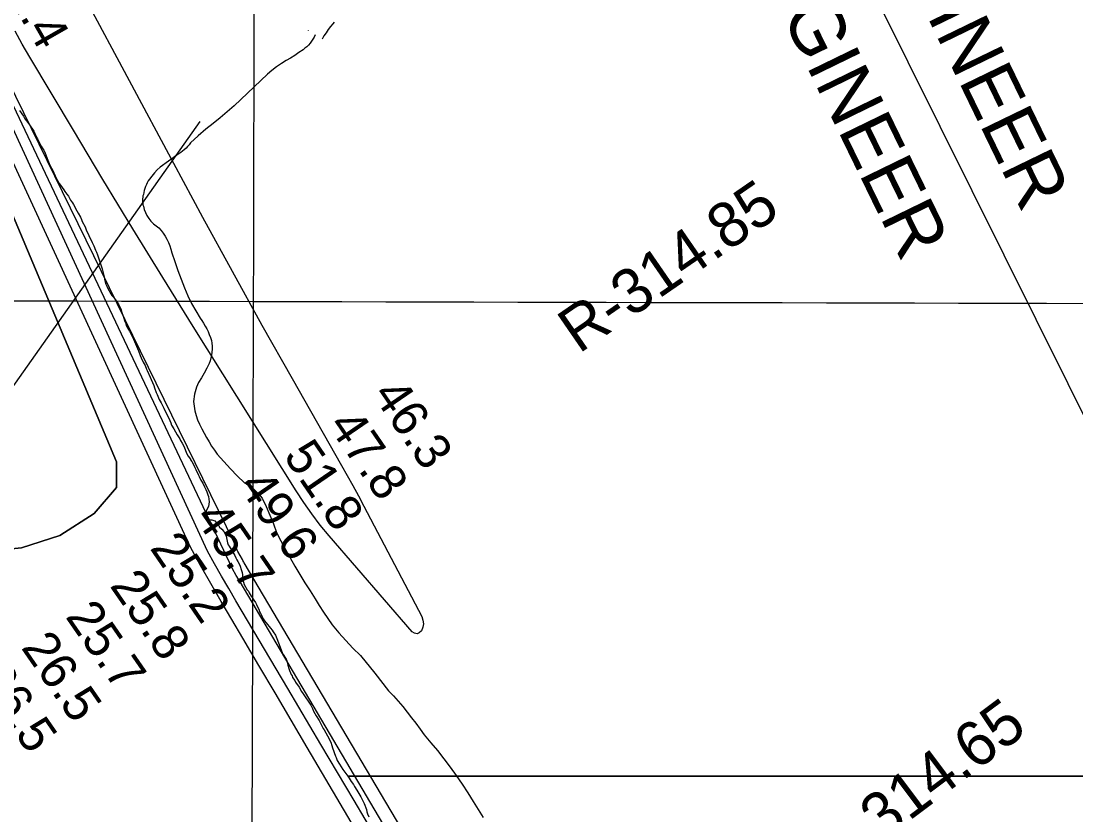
# Model space of a CAD drawing. Extents: x 3172231 to 3210228, y 940198 to 965780.
# Drawn here: x 3191724 to 3193675, y 950801 to 952269 of the extents above; entities that cross this region are included whole.
import ezdxf

# ---------------------------------------------------------------- set-up
doc = ezdxf.new("R2010")
doc.units = 0
for name, color, linetype in [('V-GRID-MAJR', 7, 'Continuous'), ('V-RIVR-RANG', 7, 'Continuous'), ('V-RIVR-RANG-IDEN', 7, 'Continuous'), ('V-ROAD-CNTR', 7, 'Continuous'), ('V-SITE-VEGE', 7, 'Continuous'), ('V-TOPO-BNDY', 7, 'Continuous'), ('V-TOPO-DPTH', 7, 'Continuous'), ('V-TOPO-GNAM-IDEN', 7, 'Continuous'), ('V-TOPO-MAJR', 7, 'Continuous'), ('V-TOPO-MINR', 7, 'Continuous')]:
    doc.layers.add(name, color=color, linetype=linetype)

msp = doc.modelspace()

# ---------------------------------------------------------------- linework, layer by layer
at = {"layer": 'V-GRID-MAJR'}
for points in [[(3192138.65, 945691.144), (3192153.634, 951750.897), (3192168.626, 957814.116), (3192183.618, 963877.385), (3192183.626, 963880.798)], [(3176504.317, 951793.007), (3181720.753, 951778.211), (3186937.193, 951764.175), (3192153.634, 951750.897), (3197370.077, 951738.379), (3202586.522, 951726.618), (3207802.969, 951715.617)]]:
    msp.add_spline(points, degree=3, dxfattribs=at)
at = {"layer": 'V-RIVR-RANG'}
msp.add_lwpolyline([(3189710.254, 948762.817), (3192054.86, 952083.494)], dxfattribs=at)
at = {"layer": 'V-ROAD-CNTR'}
msp.add_line((3192254.686, 952251.549), (3192254.509, 952251.251), dxfattribs=at)
for points in [[(3192302.744, 952267.396), (3192300.131, 952264.391), (3192295.78, 952259.015), (3192291.628, 952253.493), (3192287.679, 952247.83), (3192283.939, 952242.034), (3192280.279, 952235.893)], [(3192267.394, 952243.572), (3192265.45, 952239.593), (3192263.239, 952235.722), (3192260.769, 952231.989), (3192258.051, 952228.417), (3192255.108, 952225.032), (3192251.954, 952221.853), (3192248.616, 952218.9), (3192245.114, 952216.186), (3192237.561, 952210.913), (3192229.877, 952205.825), (3192222.07, 952200.931), (3192214.146, 952196.233), (3192205.024, 952190.623), (3192196.183, 952184.561), (3192187.653, 952178.065), (3192179.469, 952171.163), (3192117.929, 952112.476), (3192105.02, 952101.447), (3192091.942, 952090.617), (3192078.702, 952079.986), (3192065.301, 952069.562), (3192050.943, 952056.977), (3192037.037, 952043.888), (3192034.442, 952040.533), (3192031.657, 952037.31), (3192028.687, 952034.236), (3192025.552, 952031.324), (3192022.261, 952028.587), (3192018.83, 952026.042), (3192015.277, 952023.695), (3192011.615, 952021.555), (3191981.114, 951998.955), (3191975.564, 951993.886), (3191970.342, 951988.461), (3191965.474, 951982.71), (3191960.995, 951976.671), (3191958.922, 951973.517), (3191957.022, 951970.232), (3191955.305, 951966.834), (3191953.784, 951963.338), (3191952.465, 951959.762), (3191951.353, 951956.123), (3191950.454, 951952.439), (3191949.766, 951948.726), (3191949.049, 951946.102), (3191948.527, 951943.409), (3191948.209, 951940.667), (3191948.101, 951937.902), (3191948.205, 951935.135), (3191948.518, 951932.393), (3191949.034, 951929.698), (3191949.747, 951927.072), (3191951.281, 951921.059), (3191953.472, 951915.138), (3191956.311, 951909.42), (3191959.768, 951904.01), (3191963.786, 951899), (3191968.294, 951894.478), (3191973.199, 951890.505), (3191978.403, 951887.126), (3191982.65, 951882.176), (3191986.587, 951876.923), (3191990.183, 951871.395), (3191993.408, 951865.628), (3191996.245, 951859.658), (3191998.672, 951853.528), (3192000.677, 951847.278), (3192002.256, 951840.95), (3192007.82, 951824.537), (3192013.61, 951808.198), (3192019.617, 951791.941), (3192025.843, 951775.768), (3192032.103, 951761.317), (3192039.044, 951747.159), (3192046.64, 951733.346), (3192054.869, 951719.917), (3192058.203, 951715.184), (3192061.345, 951710.302), (3192064.277, 951705.278), (3192066.995, 951700.129), (3192069.492, 951694.872), (3192071.759, 951689.514), (3192073.788, 951684.075), (3192075.582, 951678.57), (3192076.488, 951673.286), (3192076.993, 951667.9), (3192077.082, 951662.458), (3192076.75, 951657.011), (3192075.996, 951651.604), (3192074.833, 951646.287), (3192073.272, 951641.11), (3192071.339, 951636.109), (3192066.923, 951627.03), (3192062.186, 951618.107), (3192057.136, 951609.356), (3192051.783, 951600.793), (3192049.855, 951596.666), (3192048.145, 951592.427), (3192046.661, 951588.085), (3192045.409, 951583.666)], [(3192045.409, 951583.666), (3192044.398, 951579.187), (3192043.632, 951574.665), (3192043.107, 951570.122), (3192042.831, 951565.578), (3192043.705, 951557.005), (3192045.159, 951548.481), (3192047.191, 951540.072), (3192049.776, 951531.837), (3192053.693, 951523.524), (3192057.806, 951515.295), (3192062.111, 951507.16), (3192066.604, 951499.124), (3192071.282, 951491.194), (3192076.142, 951483.377), (3192081.178, 951475.677), (3192086.386, 951468.103), (3192098.432, 951454.492), (3192110.822, 951441.188), (3192123.547, 951428.2), (3192136.59, 951415.543), (3192141.329, 951412.844), (3192145.929, 951409.862), (3192150.365, 951406.614), (3192154.615, 951403.11), (3192158.653, 951399.366), (3192162.467, 951395.401), (3192166.032, 951391.242), (3192169.34, 951386.904), (3192176.887, 951371.45), (3192183.856, 951355.711), (3192190.234, 951339.722), (3192196.003, 951323.518), (3192204.238, 951307.72), (3192212.692, 951292.03), (3192221.361, 951276.457), (3192230.243, 951261.001), (3192239.336, 951245.67), (3192248.638, 951230.465), (3192258.147, 951215.392), (3192267.859, 951200.456), (3192275.215, 951188.268), (3192282.867, 951176.255), (3192290.801, 951164.43), (3192299.015, 951152.799), (3192311.35, 951137.9), (3192324.212, 951123.433), (3192337.575, 951109.427), (3192351.409, 951095.914), (3192377.687, 951063.494), (3192403.465, 951030.679), (3192412.364, 951021.074), (3192421.074, 951011.29), (3192429.594, 951001.333), (3192437.915, 950991.208), (3192446.037, 950980.919), (3192453.95, 950970.474), (3192461.653, 950959.877), (3192469.14, 950949.14), (3192481.689, 950934.667), (3192493.915, 950919.903), (3192505.81, 950904.856), (3192517.363, 950889.541), (3192528.565, 950873.966), (3192539.407, 950858.145), (3192549.885, 950842.093), (3192559.986, 950825.817), (3192569.218, 950811.146), (3192578.633, 950796.588)]]:
    msp.add_lwpolyline(points, dxfattribs=at)
at = {"layer": 'V-SITE-VEGE'}
for p, q in [((3194075.592, 950872.601), (3192328.029, 950872.601)), ((3192328.029, 950872.601), (3192330.61, 950869.17)), ((3192330.61, 950869.17), (3192334.202, 950863.017)), ((3192334.202, 950863.017), (3192338.23, 950857.531)), ((3192338.23, 950857.531), (3192340.256, 950853.793)), ((3192340.256, 950853.793), (3192344.516, 950846.984)), ((3192344.516, 950846.984), (3192350.129, 950837.315)), ((3192350.129, 950837.315), (3192352.144, 950834.46)), ((3192352.144, 950834.46), (3192354.166, 950830.944)), ((3192354.166, 950830.944), (3192358.225, 950822.365)), ((3192358.225, 950822.365), (3192362.528, 950810.914)), ((3192362.528, 950810.914), (3192363.449, 950806.947)), ((3192363.449, 950806.947), (3192364.59, 950802.98)), ((3192364.59, 950802.98), (3192366.63, 950797.696))]:
    msp.add_line(p, q, dxfattribs=at)
for points in [[(3191720.512, 952104.124), (3191727.906, 952093.144), (3191730.378, 952088.749), (3191733.509, 952084.582), (3191739.319, 952077.563), (3191747.163, 952065.705), (3191748.974, 952061.304), (3191750.544, 952058.666), (3191752.801, 952053.606), (3191754.149, 952051.408), (3191760.901, 952037.994), (3191763.598, 952033.159), (3191765.392, 952030.304), (3191767.872, 952025.024), (3191773.294, 952012.259), (3191776.697, 952002.789), (3191782.09, 951993.118), (3191784.342, 951988.5), (3191786.382, 951982.995), (3191790.659, 951974.639), (3191794.027, 951968.923), (3191796.268, 951965.632), (3191799.399, 951961.683), (3191802.754, 951957.075), (3191804.771, 951954.001), (3191808.351, 951949.172), (3191811.04, 951945.219), (3191815.304, 951938.191), (3191818.665, 951933.359), (3191820.682, 951930.064), (3191826.759, 951918.411), (3191829.448, 951914.237), (3191833.499, 951906.322), (3191835.301, 951902.582), (3191836.886, 951898.619), (3191841.838, 951888.721), (3191843.88, 951883.218), (3191849.057, 951872.882), (3191854.923, 951859.9), (3191856.496, 951857.264), (3191858.298, 951853.524), (3191861.466, 951845.379), (3191863.043, 951842.078), (3191865.079, 951837.237), (3191873.498, 951811.022), (3191876.709, 951798.458), (3191877.18, 951795.369), (3191878.096, 951791.843), (3191880.611, 951782.807), (3191881.973, 951779.284), (3191884.221, 951774.664), (3191889.618, 951764.772), (3191891.631, 951761.919)], [(3191891.631, 951761.919), (3191894.537, 951758.411), (3191900.13, 951751.171), (3191904.169, 951744.581), (3191908.668, 951735.785), (3191909.588, 951732.037), (3191912.779, 951721.682), (3191915.505, 951713.752), (3191916.635, 951710.891), (3191917.782, 951706.482), (3191924.071, 951695.495), (3191931.274, 951681.199), (3191940.982, 951659.196), (3191943.935, 951650.606), (3191945.516, 951646.644), (3191949.348, 951638.724), (3191953.165, 951632.131), (3191955.434, 951625.746), (3191957.007, 951622.887), (3191962.424, 951610.785), (3191964.009, 951606.601), (3191968.976, 951595.38), (3191970.123, 951590.752), (3191973.293, 951582.605), (3191975.097, 951578.646), (3191978.939, 951569.399), (3191982.532, 951563.468), (3191983.662, 951560.605), (3191987.488, 951553.13), (3191989.061, 951550.492), (3191997.396, 951533.336), (3191998.967, 951530.7), (3192000.556, 951526.076), (3192002.139, 951522.113), (3192006.182, 951515.299), (3192012.473, 951503.869), (3192017.18, 951496.843), (3192018.755, 951493.764), (3192021.675, 951488.708), (3192024.378, 951483.211), (3192030.475, 951469.127), (3192032.951, 951464.29), (3192036.98, 951458.803), (3192037.207, 951457.92), (3192039.224, 951454.846), (3192043.046, 951448.033), (3192044.854, 951443.631), (3192046.654, 951440.113), (3192051.615, 951429.554), (3192053.185, 951426.916), (3192056.341, 951420.096), (3192059.708, 951414.603), (3192062.866, 951407.562), (3192065.564, 951402.727), (3192067.372, 951398.326), (3192069.187, 951393.261), (3192070.102, 951389.953), (3192071.03, 951385.323), (3192071.298, 951380.244), (3192071.118, 951375.822), (3192070.278, 951371.175), (3192066.581, 951364.732), (3192065.512, 951360.966), (3192064.687, 951354.552), (3192066.266, 951351.25), (3192069.391, 951347.744), (3192072.711, 951347.113), (3192076.248, 951346.927), (3192082.011, 951344.992), (3192084.471, 951341.92), (3192086.486, 951339.067), (3192090.058, 951334.901), (3192090.291, 951333.799), (3192094.75, 951329.644), (3192098.549, 951325.04), (3192101.467, 951319.986), (3192102.821, 951316.903), (3192105.147, 951304.331), (3192106.73, 951300.808), (3192108.303, 951297.951), (3192113.675, 951290.269), (3192115.477, 951286.751), (3192119.068, 951280.82), (3192121.097, 951276.418), (3192122.895, 951273.121), (3192124.251, 951270.041), (3192128.517, 951262.787), (3192131.478, 951253.094), (3192132.4, 951249.127), (3192133.1, 951245.156), (3192134.073, 951235.663), (3192134.776, 951231.473), (3192136.142, 951227.066), (3192141.979, 951217.397), (3192143.988, 951214.985), (3192145.343, 951211.906), (3192149.157, 951205.754), (3192150.947, 951203.342), (3192152.741, 951200.264), (3192157.003, 951193.675), (3192159.024, 951190.159)], [(3192159.024, 951190.159), (3192163.763, 951179.597), (3192164.896, 951176.515), (3192166.249, 951173.435), (3192168.719, 951169.259), (3192170.302, 951165.517), (3192173.886, 951160.248), (3192176.795, 951156.297), (3192185.284, 951146.436), (3192187.968, 951142.924), (3192190.207, 951139.852), (3192194.024, 951133.259), (3192195.159, 951130.175), (3192196.951, 951127.322), (3192199.896, 951119.615), (3192202.626, 951111.243), (3192206.472, 951101.558), (3192208.496, 951097.823), (3192213.659, 951089.252), (3192215.012, 951086.172), (3192217.077, 951078.014), (3192218.906, 951071.625), (3192220.04, 951068.321), (3192222.07, 951063.92), (3192223.202, 951060.838), (3192224.775, 951058.202), (3192225.906, 951055.339), (3192229.719, 951049.41), (3192231.071, 951046.549), (3192238.003, 951037.552), (3192242.499, 951029.421), (3192245.632, 951025.254), (3192259.308, 951003.948), (3192262.458, 950997.79), (3192264.492, 950992.949), (3192269.434, 950984.378), (3192274.818, 950975.59), (3192282.688, 950961.082), (3192284.04, 950958.221), (3192290.551, 950947.233), (3192296.404, 950935.578), (3192298.452, 950929.19), (3192299.597, 950925.002), (3192305.038, 950910.027), (3192306.613, 950906.949), (3192308.434, 950901.444), (3192312.696, 950894.632), (3192318.971, 950885.191), (3192320.544, 950882.553), (3192328.029, 950872.601), (3194075.592, 950872.601)]]:
    msp.add_lwpolyline(points, dxfattribs=at)
at = {"layer": 'V-TOPO-BNDY'}
msp.add_line((3192802.44, 953324.154), (3194332.024, 950245.511), dxfattribs=at)
at = {"layer": 'V-TOPO-DPTH'}
msp.add_lwpolyline([(3191607.823, 952147.969), (3191900.391, 951453.803), (3191899.806, 951406.786), (3191858.769, 951358.426), (3191795.404, 951317.554), (3191724.623, 951295.32), (3191616.628, 951284.324)], dxfattribs=at)
at = {"layer": 'V-TOPO-MAJR'}
msp.add_lwpolyline([(3192393.015, 950784.966), (3192128.773, 951231.864), (3192121.615, 951244.091), (3192114.53, 951256.359), (3191665.676, 952203.83)], dxfattribs=at)
at = {"layer": 'V-TOPO-MINR'}
for points in [[(3191841.778, 952312.914), (3192005.352, 952006.541), (3192059.348, 951906.39), (3192113.883, 951806.537), (3192169.229, 951707.131), (3192225.114, 951608.022), (3192316.449, 951447.575), (3192326.974, 951428.86), (3192337.368, 951410.073), (3192347.567, 951391.179), (3192357.634, 951372.214), (3192464.646, 951168.069), (3192466.912, 951161.388), (3192467.829, 951154.726), (3192466.72, 951148.093), (3192464.261, 951141.48), (3192460.254, 951137.898), (3192456.065, 951136.114), (3192451.605, 951137.027), (3192446.964, 951139.738), (3192293.561, 951317.318), (3192277.122, 951337.257), (3192261.318, 951357.666), (3192246.468, 951378.78), (3192232.255, 951400.363), (3192041.812, 951704.55), (3191985.724, 951794.797), (3191930.035, 951885.288), (3191874.945, 951976.144), (3191820.253, 952067.244), (3191739.668, 952202.483), (3191725.855, 952226.302), (3191712.424, 952250.329)], [(3192606.46, 950472.478), (3192136.54, 951267.159), (3192135.624, 951268.724), (3192133.825, 951271.873), (3192132.942, 951273.457), (3192124.75, 951288.304), (3192123.385, 951290.934), (3192122.109, 951293.603), (3192120.968, 951296.333), (3192119.917, 951299.103), (3192118.922, 951301.899), (3192117.911, 951304.69), (3191669.946, 952218.075)], [(3192401.085, 950724.389), (3192339.537, 950827.883), (3192278.111, 950931.448), (3192216.766, 951035.062), (3192121.078, 951196.899), (3192107.736, 951219.687), (3192094.524, 951242.549), (3192081.509, 951265.524), (3192068.625, 951288.574), (3191643.624, 952210.693)], [(3191616.628, 951284.324), (3191724.623, 951295.32), (3191795.404, 951317.554), (3191858.769, 951358.426), (3191899.806, 951406.786), (3191900.391, 951453.803), (3191607.823, 952147.969)], [(3192627.106, 950290.703), (3192252.899, 950926.054), (3192223.167, 950976.506), (3192193.418, 951026.946), (3192163.643, 951077.372), (3192133.851, 951127.788), (3192113.459, 951162.276), (3192093.99, 951195.52), (3192074.707, 951228.871), (3192055.705, 951262.382), (3192036.889, 951296), (3191694.329, 952039.925)]]:
    msp.add_lwpolyline(points, dxfattribs=at)

# ---------------------------------------------------------------- texts
at = {"layer": 'V-RIVR-RANG'}
for s, rotation, p in [('52.4', 299.788326, (3191671.165, 952363.675)), ('46.3', 304.448326, (3192372.22, 951578.335)), ('47.8', 304.448326, (3192289.892, 951521.571)), ('51.8', 304.448326, (3192207.565, 951464.807)), ('49.6', 304.448326, (3192124.193, 951409.566)), ('45.7', 304.448326, (3192042.909, 951351.279)), ('25.2', 304.448326, (3191960.582, 951294.515)), ('25.8', 304.692222, (3191886.477, 951224.984)), ('25.7', 304.692222, (3191804.449, 951167.787)), ('26.5', 304.692222, (3191722.422, 951110.589)), ('26.5', 304.692222, (3191640.094, 951053.825))]:
    msp.add_text(s, height=67, rotation=rotation, dxfattribs=at).set_placement(p)
at = {"layer": 'V-RIVR-RANG-IDEN'}
for s, rotation, p in [('R-314.85', 34.585912, (3192755.447, 951653.041)), ('R-314.65', 36.816613, (3193222.565, 950681.613))]:
    msp.add_text(s, height=82.9998, rotation=rotation, dxfattribs=at).set_placement(p)
at = {"layer": 'V-TOPO-GNAM-IDEN'}
for rotation, p in [(295.863799, (3193272.024, 952540.483)), (295.943524, (3193048.242, 952448.906))]:
    msp.add_text('ENGINEER', height=99.9998, rotation=rotation, dxfattribs=at).set_placement(p)

doc.saveas('drawing.dxf')
